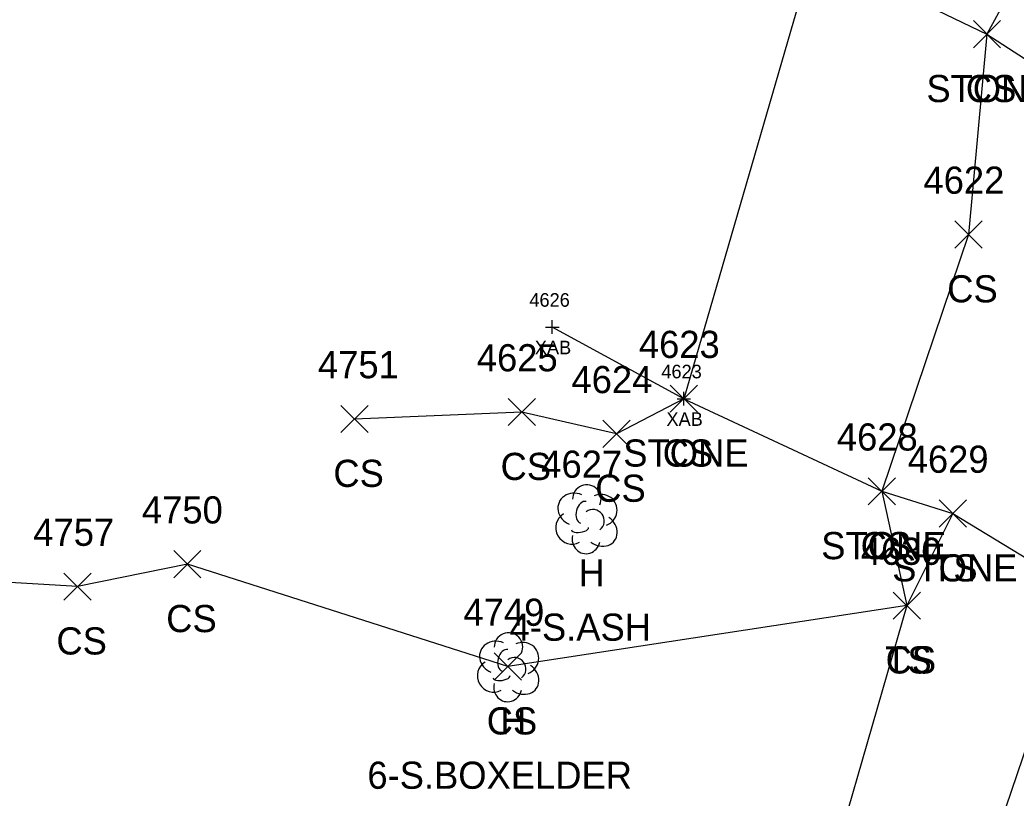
# Model space of a CAD drawing. Extents: x 1462089 to 1464015, y 730534 to 736144.
# Drawn here: x 1462585.7 to 1462659, y 731726.3 to 731783.6 of the extents above; entities that cross this region are included whole.
import ezdxf

# ---------------------------------------------------------------- set-up
doc = ezdxf.new("R2010")
doc.units = 0
for name, color, linetype in [('B_A', 7, 'Continuous'), ('B_I', 7, 'Continuous'), ('B_TIC', 7, 'Continuous'), ('BSUBM', 7, 'Continuous'), ('L_A', 7, 'Continuous'), ('L_C', 7, 'Continuous'), ('L_I', 7, 'Continuous'), ('L_TIC', 7, 'Continuous'), ('LASF', 7, 'Continuous'), ('LELB', 7, 'Continuous'), ('LTD', 7, 'Continuous')]:
    doc.layers.add(name, color=color, linetype=linetype)

msp = doc.modelspace()

# ---------------------------------------------------------------- linework, layer by layer
at = {"layer": 'B_TIC'}
for p, q in [((1462624.877, 731761.026), (1462624.953, 731761.026)), ((1462634.561, 731755.755), (1462634.637, 731755.755))]:
    msp.add_line(p, q, dxfattribs=at)
for points in [[(1462624.874, 731760.526), (1462624.874, 731761.526)], [(1462624.374, 731761.026), (1462625.374, 731761.026)], [(1462634.558, 731755.255), (1462634.558, 731756.255)], [(1462634.058, 731755.755), (1462635.058, 731755.755)]]:
    msp.add_lwpolyline(points, dxfattribs=at)
at = {"layer": 'BSUBM'}
msp.add_lwpolyline([(1462644.514, 731791.095), (1462644.127, 731788.726), (1462634.558, 731755.755), (1462624.874, 731761.026)], dxfattribs=at)
at = {"layer": 'L_TIC'}
for points in [[(1462655.865, 731781.592), (1462657.865, 731783.592)], [(1462657.865, 731781.592), (1462655.865, 731783.592)], [(1462655.865, 731781.592), (1462657.865, 731783.592)], [(1462657.865, 731781.592), (1462655.865, 731783.592)], [(1462654.498, 731766.846), (1462656.498, 731768.846)], [(1462656.498, 731766.846), (1462654.498, 731768.846)], [(1462633.558, 731754.755), (1462635.558, 731756.755)], [(1462635.558, 731754.755), (1462633.558, 731756.755)], [(1462633.558, 731754.755), (1462635.558, 731756.755)], [(1462635.558, 731754.755), (1462633.558, 731756.755)], [(1462621.632, 731753.77), (1462623.632, 731755.77)], [(1462623.632, 731753.77), (1462621.632, 731755.77)], [(1462609.33, 731753.26), (1462611.33, 731755.26)], [(1462611.33, 731753.26), (1462609.33, 731755.26)], [(1462628.597, 731752.164), (1462630.597, 731754.164)], [(1462630.597, 731752.164), (1462628.597, 731754.164)], [(1462648.125, 731747.938), (1462650.125, 731749.938)], [(1462650.125, 731747.938), (1462648.125, 731749.938)], [(1462648.125, 731747.938), (1462650.125, 731749.938)], [(1462650.125, 731747.938), (1462648.125, 731749.938)], [(1462653.346, 731746.3), (1462655.346, 731748.3)], [(1462655.346, 731746.3), (1462653.346, 731748.3)], [(1462653.346, 731746.3), (1462655.346, 731748.3)], [(1462655.346, 731746.3), (1462653.346, 731748.3)], [(1462597.03, 731742.567), (1462599.03, 731744.567)], [(1462599.03, 731742.567), (1462597.03, 731744.567)], [(1462588.95, 731740.921), (1462590.95, 731742.921)], [(1462590.95, 731740.921), (1462588.95, 731742.921)], [(1462649.965, 731739.522), (1462651.965, 731741.522)], [(1462651.965, 731739.522), (1462649.965, 731741.522)], [(1462649.965, 731739.522), (1462651.965, 731741.522)], [(1462651.965, 731739.522), (1462649.965, 731741.522)], [(1462620.612, 731735.033), (1462622.612, 731737.033)], [(1462622.612, 731735.033), (1462620.612, 731737.033)]]:
    msp.add_lwpolyline(points, dxfattribs=at)
at = {"layer": 'LASF'}
for points in [[(1462644.127, 731788.726), (1462656.865, 731782.592), (1462666.762, 731776.18)], [(1462634.558, 731755.755), (1462649.125, 731748.938), (1462654.346, 731747.3), (1462663.665, 731741.627)]]:
    msp.add_lwpolyline(points, dxfattribs=at)
at = {"layer": 'LELB'}
for points in [[(1462693.842, 731836.529), (1462687.088, 731821.052), (1462682.282, 731803.464), (1462670.168, 731765.604), (1462663.665, 731741.627), (1462656.149, 731719.468), (1462648.94, 731703.42), (1462647.036, 731694.907), (1462641.817, 731688.849)], [(1462668.473, 731803.868), (1462656.865, 731782.592), (1462655.498, 731767.846), (1462649.125, 731748.938), (1462650.965, 731740.522), (1462621.612, 731736.033), (1462598.03, 731743.567), (1462589.95, 731741.921), (1462565.508, 731743.381), (1462542.968, 731752.55), (1462514.667, 731768.347), (1462458.963, 731793.012)], [(1462654.346, 731747.3), (1462650.965, 731740.522), (1462643.338, 731714.062), (1462633.462, 731696.87), (1462607.502, 731713.567), (1462602.87, 731717.844), (1462590.973, 731719.946), (1462562.392, 731731.187), (1462539.589, 731742.632), (1462515.094, 731750.097), (1462501.746, 731755.776), (1462453.165, 731781.101)], [(1462634.558, 731755.755), (1462629.597, 731753.164), (1462622.632, 731754.77), (1462610.33, 731754.26)]]:
    msp.add_lwpolyline(points, dxfattribs=at)
at = {"layer": 'LTD'}
for p, q in [((1462627.377, 731746.934), (1462627.377, 731746.934)), ((1462627.377, 731746.934), (1462627.377, 731746.934)), ((1462621.612, 731736.033), (1462621.612, 731736.033)), ((1462621.612, 731736.033), (1462621.612, 731736.033))]:
    msp.add_line(p, q, dxfattribs=at)
for centre in [(1462627.424, 731748.368), (1462621.658, 731737.467)]:
    msp.add_arc(centre, 1.047, 335.52715, 180.95627, dxfattribs=at)
for centre, major_axis, ratio, start_param, end_param in [((1462626.585, 731747.601), (1.21, -0.512), 0.895232, 1.570796, 4.712389), ((1462628.419, 731747.518), (-1.141, -0.483), 0.949671, 1.570796, 4.712389), ((1462627.169, 731747.392), (-0.208, -0.792), 0.645439, 3.141593, 6.283185), ((1462627.877, 731746.768), (-0.5, 0.667), 0.989748, 3.141593, 6.283185), ((1462626.294, 731746.226), (0.584, -1.042), 0.959034, 3.141593, 6.283185), ((1462628.377, 731746.101), (-1.09, 0.792), 0.841452, 1.570796, 4.712389), ((1462626.919, 731746.184), (-0.625, -0.083), 0.423636, 0, 3.141593), ((1462627.378, 731745.434), (0.265, 1.061), 0.942809, 1.570796, 4.712389), ((1462620.82, 731736.7), (1.21, -0.512), 0.895232, 1.570796, 4.712389), ((1462622.653, 731736.617), (-1.141, -0.483), 0.949671, 1.570796, 4.712389), ((1462621.403, 731736.492), (-0.208, -0.792), 0.645439, 3.141593, 6.283185), ((1462620.528, 731735.325), (0.584, -1.042), 0.959034, 3.141593, 6.283185), ((1462622.112, 731735.867), (-0.5, 0.667), 0.989748, 3.141593, 6.283185), ((1462622.612, 731735.2), (-1.09, 0.792), 0.841452, 1.570796, 4.712389), ((1462621.153, 731735.283), (-0.625, -0.083), 0.423636, 0, 3.141593), ((1462621.612, 731734.533), (0.265, 1.061), 0.942809, 1.570796, 4.712389)]:
    msp.add_ellipse(centre, major_axis=major_axis, ratio=ratio, start_param=start_param, end_param=end_param, dxfattribs=at)

# ---------------------------------------------------------------- texts
at = {"layer": 'B_A'}
for p in [(1462623.594, 731759.026), (1462633.278, 731753.755)]:
    msp.add_text('XAB', height=1, dxfattribs=at).set_placement(p)
at = {"layer": 'B_I'}
for s, p in [('4626', (1462623.193, 731762.526)), ('4623', (1462632.904, 731757.255))]:
    msp.add_text(s, height=1, dxfattribs=at).set_placement(p)
at = {"layer": 'L_A'}
for s, p in [('STONE', (1462652.408, 731777.592)), ('CS', (1462655.306, 731777.592)), ('CS', (1462653.939, 731762.846)), ('STONE', (1462630.101, 731750.755)), ('CS', (1462632.999, 731750.755)), ('CS', (1462621.073, 731749.77)), ('CS', (1462608.771, 731749.26)), ('CS', (1462628.038, 731748.164)), ('STONE', (1462644.668, 731743.938)), ('CS', (1462647.566, 731743.938)), ('H', (1462626.81, 731741.934)), ('STONE', (1462649.89, 731742.3)), ('TS', (1462652.756, 731742.3)), ('CS', (1462596.471, 731738.567)), ('CS', (1462588.391, 731736.921)), ('TS', (1462649.375, 731735.522)), ('CS', (1462649.406, 731735.522)), ('CS', (1462620.053, 731731.033)), ('H', (1462621.045, 731731.033))]:
    msp.add_text(s, height=2, dxfattribs=at).set_placement(p)
at = {"layer": 'L_C'}
for s, p in [('4-S.ASH', (1462621.739, 731737.934)), ('6-S.BOXELDER', (1462611.273, 731727.033))]:
    msp.add_text(s, height=2, dxfattribs=at).set_placement(p)
at = {"layer": 'L_I'}
for s, p in [('4622', (1462652.191, 731770.846)), ('4623', (1462631.251, 731758.755)), ('4623', (1462631.251, 731758.755)), ('4625', (1462619.325, 731757.77)), ('4751', (1462607.637, 731757.26)), ('4624', (1462626.29, 731756.164)), ('4628', (1462645.818, 731751.938)), ('4628', (1462645.818, 731751.938)), ('4627', (1462624.07, 731749.934)), ('4629', (1462651.032, 731750.3)), ('4629', (1462651.032, 731750.3)), ('4750', (1462594.684, 731746.567)), ('4757', (1462586.69, 731744.921)), ('4630', (1462647.572, 731743.522)), ('4630', (1462647.572, 731743.522)), ('4749', (1462618.344, 731739.033)), ('4749', (1462618.344, 731739.033))]:
    msp.add_text(s, height=2, dxfattribs=at).set_placement(p)

doc.saveas('drawing.dxf')
